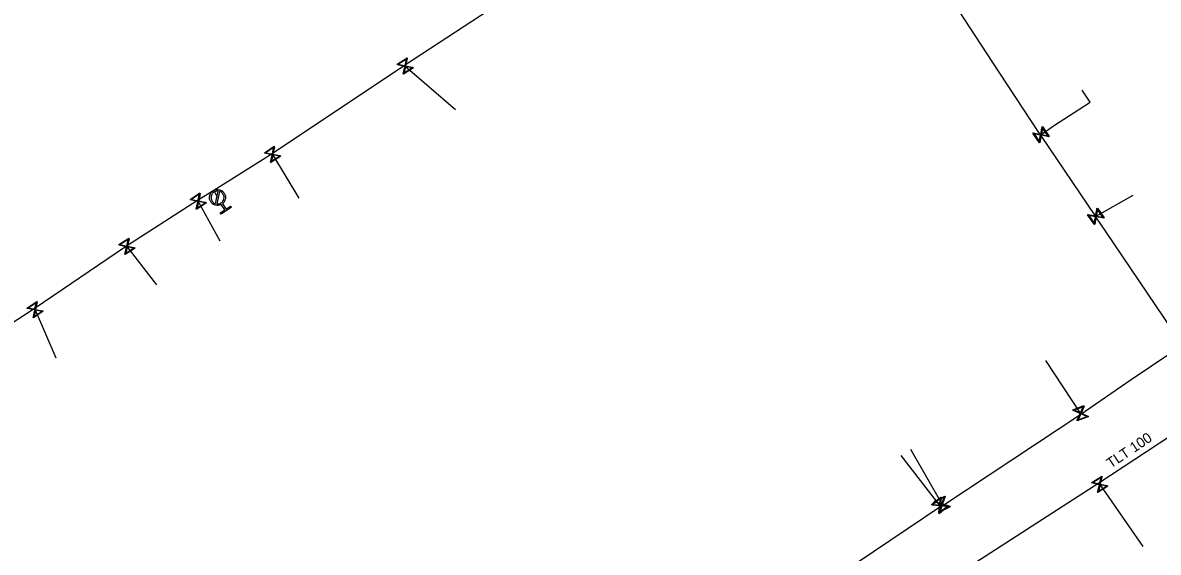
# Model space of a CAD drawing. Extents: x -643842 to -636370, y -1119190 to -1110210.
# Drawn here: x -641283.7 to -641139.4, y -1113966.6 to -1113899.4 of the extents above; entities that cross this region are included whole.
import ezdxf

# ---------------------------------------------------------------- set-up
doc = ezdxf.new("R2010")
doc.units = 0
for name, color, linetype in [('Default', 7, 'Continuous'), ('Level 16', 7, 'Continuous'), ('Level 20', 7, 'Continuous'), ('Level 21', 7, 'Continuous'), ('Level 23', 7, 'Continuous'), ('Level 33', 7, 'Continuous')]:
    doc.layers.add(name, color=color, linetype=linetype)

msp = doc.modelspace()

# ---------------------------------------------------------------- linework, layer by layer
at = {"layer": 'Default'}
for points in [[(-641258.45, -1113922.45), (-641258.76, -1113922.62), (-641259.12, -1113922.55), (-641259.53, -1113922.47), (-641259.76, -1113922.12), (-641259.98, -1113921.78), (-641259.9, -1113921.37), (-641259.82, -1113920.96), (-641259.47, -1113920.73), (-641259.13, -1113920.51), (-641258.72, -1113920.59), (-641258.32, -1113920.67), (-641258.09, -1113921.01), (-641257.86, -1113921.36), (-641257.94, -1113921.77), (-641258.01, -1113922.13), (-641258.29, -1113922.35)], [(-641258.85, -1113920.76), (-641259.13, -1113920.73), (-641259.37, -1113920.89), (-641259.65, -1113921.08), (-641259.71, -1113921.41), (-641259.78, -1113921.74), (-641259.6, -1113922.02), (-641259.44, -1113922.26), (-641259.17, -1113922.34)], [(-641258.99, -1113922.38), (-641258.71, -1113922.41), (-641258.47, -1113922.25), (-641258.19, -1113922.06), (-641258.12, -1113921.73), (-641258.05, -1113921.4), (-641258.24, -1113921.12), (-641258.4, -1113920.88), (-641258.67, -1113920.79)]]:
    msp.add_open_spline(points, degree=3, dxfattribs=at)
at = {"layer": 'Level 16'}
for points in [[(-641234.03, -1113905.11), (-641235.3, -1113905.92), (-641235.33, -1113905.86), (-641235.3, -1113905.74), (-641235.12, -1113904.91), (-641236.07, -1113904.71), (-641236.11, -1113904.65), (-641234.84, -1113903.84), (-641234.81, -1113903.9), (-641235.02, -1113904.85), (-641234.2, -1113905.03), (-641234.07, -1113905.05), (-641234.03, -1113905.11)], [(-641235.93, -1113904.65), (-641235.1, -1113904.83), (-641234.92, -1113904.01), (-641235.93, -1113904.65)], [(-641234.22, -1113905.11), (-641235.04, -1113904.93), (-641235.22, -1113905.75), (-641234.22, -1113905.11)], [(-641154.11, -1113912.56), (-641153.27, -1113913.8), (-641153.32, -1113913.84), (-641153.45, -1113913.81), (-641154.27, -1113913.65), (-641154.46, -1113914.6), (-641154.51, -1113914.64), (-641155.35, -1113913.4), (-641155.3, -1113913.36), (-641154.34, -1113913.55), (-641154.19, -1113912.72), (-641154.16, -1113912.6), (-641154.11, -1113912.56)], [(-641154.52, -1113914.46), (-641154.36, -1113913.63), (-641155.19, -1113913.48), (-641154.52, -1113914.46)], [(-641154.1, -1113912.74), (-641154.26, -1113913.56), (-641153.43, -1113913.72), (-641154.1, -1113912.74)], [(-641250.88, -1113916.31), (-641252.13, -1113917.14), (-641252.17, -1113917.08), (-641252.14, -1113916.96), (-641251.97, -1113916.14), (-641252.92, -1113915.94), (-641252.96, -1113915.89), (-641251.71, -1113915.06), (-641251.67, -1113915.12), (-641251.87, -1113916.07), (-641251.04, -1113916.23), (-641250.92, -1113916.26), (-641250.88, -1113916.31)], [(-641252.78, -1113915.88), (-641251.95, -1113916.05), (-641251.79, -1113915.22), (-641252.78, -1113915.88)], [(-641251.06, -1113916.32), (-641251.89, -1113916.15), (-641252.05, -1113916.97), (-641251.06, -1113916.32)], [(-641260.32, -1113922.24), (-641261.57, -1113923.07), (-641261.61, -1113923.01), (-641261.58, -1113922.89), (-641261.41, -1113922.07), (-641262.36, -1113921.87), (-641262.4, -1113921.82), (-641261.15, -1113920.99), (-641261.11, -1113921.05), (-641261.31, -1113922), (-641260.48, -1113922.16), (-641260.36, -1113922.19), (-641260.32, -1113922.24)], [(-641262.22, -1113921.81), (-641261.39, -1113921.98), (-641261.23, -1113921.15), (-641262.22, -1113921.81)], [(-641260.5, -1113922.25), (-641261.33, -1113922.08), (-641261.49, -1113922.9), (-641260.5, -1113922.25)], [(-641147.15, -1113922.92), (-641146.3, -1113924.15), (-641146.35, -1113924.19), (-641146.48, -1113924.16), (-641147.3, -1113924.01), (-641147.48, -1113924.97), (-641147.53, -1113925), (-641148.38, -1113923.77), (-641148.33, -1113923.73), (-641147.37, -1113923.91), (-641147.22, -1113923.08), (-641147.2, -1113922.95), (-641147.15, -1113922.92)], [(-641147.54, -1113924.82), (-641147.39, -1113924), (-641148.22, -1113923.85), (-641147.54, -1113924.82)], [(-641147.14, -1113923.1), (-641147.29, -1113923.92), (-641146.46, -1113924.07), (-641147.14, -1113923.1)], [(-641269.38, -1113928.01), (-641270.65, -1113928.82), (-641270.68, -1113928.76), (-641270.65, -1113928.64), (-641270.47, -1113927.81), (-641271.42, -1113927.61), (-641271.46, -1113927.55), (-641270.19, -1113926.74), (-641270.16, -1113926.8), (-641270.37, -1113927.75), (-641269.55, -1113927.93), (-641269.42, -1113927.95), (-641269.38, -1113928.01)], [(-641271.28, -1113927.55), (-641270.45, -1113927.73), (-641270.27, -1113926.91), (-641271.28, -1113927.55)], [(-641269.57, -1113928.01), (-641270.39, -1113927.83), (-641270.56, -1113928.65), (-641269.57, -1113928.01)], [(-641281.05, -1113936.02), (-641282.3, -1113936.85), (-641282.34, -1113936.79), (-641282.31, -1113936.67), (-641282.14, -1113935.85), (-641283.09, -1113935.65), (-641283.13, -1113935.6), (-641281.88, -1113934.77), (-641281.84, -1113934.83), (-641282.04, -1113935.78), (-641281.21, -1113935.94), (-641281.09, -1113935.97), (-641281.05, -1113936.02)], [(-641282.95, -1113935.59), (-641282.12, -1113935.76), (-641281.96, -1113934.94), (-641282.95, -1113935.59)], [(-641281.23, -1113936.03), (-641282.06, -1113935.86), (-641282.22, -1113936.68), (-641281.23, -1113936.03)], [(-641148.31, -1113949.4), (-641149.71, -1113949.94), (-641149.73, -1113949.88), (-641149.68, -1113949.76), (-641149.34, -1113948.99), (-641150.23, -1113948.6), (-641150.25, -1113948.54), (-641148.85, -1113948), (-641148.83, -1113948.06), (-641149.22, -1113948.95), (-641148.45, -1113949.29), (-641148.33, -1113949.34), (-641148.31, -1113949.4)], [(-641150.07, -1113948.57), (-641149.3, -1113948.91), (-641148.96, -1113948.14), (-641150.07, -1113948.57)], [(-641148.49, -1113949.37), (-641149.26, -1113949.03), (-641149.6, -1113949.79), (-641148.49, -1113949.37)], [(-641145.8, -1113958.24), (-641147.07, -1113959.04), (-641147.11, -1113958.98), (-641147.08, -1113958.86), (-641146.89, -1113958.04), (-641147.83, -1113957.82), (-641147.87, -1113957.77), (-641146.6, -1113956.97), (-641146.56, -1113957.02), (-641146.78, -1113957.97), (-641145.96, -1113958.16), (-641145.84, -1113958.18), (-641145.8, -1113958.24)], [(-641147.69, -1113957.76), (-641146.87, -1113957.95), (-641146.68, -1113957.13), (-641147.69, -1113957.76)], [(-641145.98, -1113958.24), (-641146.8, -1113958.06), (-641146.99, -1113958.87), (-641145.98, -1113958.24)], [(-641166.08, -1113960.78), (-641167.25, -1113961.73), (-641167.29, -1113961.67), (-641167.27, -1113961.55), (-641167.19, -1113960.71), (-641168.15, -1113960.62), (-641168.2, -1113960.56), (-641167.03, -1113959.61), (-641166.99, -1113959.67), (-641167.09, -1113960.63), (-641166.26, -1113960.71), (-641166.13, -1113960.72), (-641166.08, -1113960.78)], [(-641168.02, -1113960.54), (-641167.18, -1113960.62), (-641167.1, -1113959.79), (-641168.02, -1113960.54)], [(-641165.85, -1113960.84), (-641167.19, -1113961.51), (-641167.22, -1113961.45), (-641167.18, -1113961.33), (-641166.92, -1113960.53), (-641167.84, -1113960.22), (-641167.87, -1113960.17), (-641166.52, -1113959.49), (-641166.49, -1113959.55), (-641166.8, -1113960.47), (-641166.01, -1113960.74), (-641165.88, -1113960.78), (-641165.85, -1113960.84)], [(-641167.69, -1113960.18), (-641166.89, -1113960.45), (-641166.62, -1113959.65), (-641167.69, -1113960.18)], [(-641166.27, -1113960.8), (-641167.1, -1113960.72), (-641167.18, -1113961.55), (-641166.27, -1113960.8)], [(-641166.04, -1113960.82), (-641166.83, -1113960.56), (-641167.1, -1113961.35), (-641166.04, -1113960.82)]]:
    msp.add_lwpolyline(points, dxfattribs=at)
at = {"layer": 'Level 21'}
for points in [[(-641182.7, -1113872.59), (-641182.21, -1113873.4), (-641181.82, -1113874.08), (-641178.11, -1113879.96), (-641176.39, -1113880.24), (-641174.58, -1113882.95), (-641174.58, -1113882.96), (-641168.12, -1113892.65), (-641160.56, -1113904.3), (-641154.62, -1113913.32), (-641154.39, -1113913.66), (-641154.38, -1113913.67), (-641147.38, -1113923.99), (-641147.37, -1113924), (-641146.1, -1113925.87), (-641137.66, -1113938.43), (-641135.2, -1113938.66), (-641134.93, -1113939.02), (-641134.75, -1113939.25)], [(-641305.12, -1113950.42), (-641301.04, -1113947.58), (-641294.42, -1113943.59), (-641288.48, -1113939.73), (-641282.19, -1113935.66), (-641270.47, -1113927.7), (-641261.45, -1113921.9), (-641259.4, -1113920.62), (-641251.96, -1113915.97), (-641235.16, -1113904.75), (-641217.95, -1113893.44), (-641216.28, -1113892.19), (-641216.06, -1113892.09), (-641213.47, -1113890.51), (-641210.59, -1113888.58), (-641204.96, -1113885.1)], [(-641284.2, -1114033.1), (-641283.75, -1114032.86), (-641282.79, -1114032.39), (-641270.31, -1114025.5), (-641257.34, -1114018.4), (-641250.67, -1114014.54), (-641240.16, -1114007.87), (-641227.62, -1114000.36), (-641213.84, -1113991.65), (-641205.46, -1113986.16), (-641200, -1113982.71), (-641191.31, -1113977.31), (-641177.77, -1113968.02), (-641167.05, -1113960.78), (-641166.78, -1113960.66), (-641149.23, -1113949.1), (-641142.84, -1113944.68), (-641135.11, -1113939.49), (-641134.75, -1113939.25)], [(-641280.43, -1114040.54), (-641269.19, -1114035.41), (-641253.2, -1114026.59), (-641239.1, -1114017.68), (-641237.34, -1114016.8), (-641226.54, -1114009.67), (-641213.71, -1114001.3), (-641207.22, -1113996.84), (-641197.1, -1113990.3), (-641188.39, -1113984.53), (-641176.42, -1113976.81), (-641146.95, -1113957.82), (-641131.78, -1113947.8)]]:
    msp.add_lwpolyline(points, dxfattribs=at)
at = {"layer": 'Level 23'}
for points in [[(-641235.16, -1113904.75), (-641235.07, -1113904.88), (-641228.7, -1113910.39)], [(-641154.39, -1113913.66), (-641154.31, -1113913.6), (-641152.74, -1113912.47), (-641148.07, -1113909.47), (-641149.07, -1113907.94)], [(-641251.96, -1113915.97), (-641251.92, -1113916.1), (-641248.6, -1113921.65)], [(-641258.92, -1113921.57), (-641259.4, -1113920.62)], [(-641258.59, -1113927.11), (-641261.36, -1113922.03)], [(-641147.38, -1113923.99), (-641142.59, -1113921.25)], [(-641270.47, -1113927.7), (-641270.42, -1113927.78), (-641266.69, -1113932.66)], [(-641282.19, -1113935.66), (-641282.09, -1113935.81), (-641279.46, -1113941.94)], [(-641149.23, -1113949.1), (-641149.28, -1113948.97), (-641153.7, -1113942.27)], [(-641166.78, -1113960.66), (-641166.86, -1113960.5), (-641170.86, -1113953.56)], [(-641167.05, -1113960.78), (-641167.14, -1113960.67), (-641172.07, -1113954.34)], [(-641146.95, -1113957.82), (-641146.84, -1113958), (-641141.38, -1113965.9)]]:
    msp.add_lwpolyline(points, dxfattribs=at)
at = {"layer": 'Level 33'}
for points in [[(-641259.17, -1113922.34), (-641258.85, -1113920.76)], [(-641258.67, -1113920.79), (-641258.99, -1113922.38)], [(-641258.29, -1113922.35), (-641257.84, -1113923.03), (-641257.27, -1113922.65), (-641257.16, -1113922.8), (-641258.47, -1113923.67), (-641258.57, -1113923.51), (-641257.99, -1113923.13), (-641258.45, -1113922.45)]]:
    msp.add_lwpolyline(points, dxfattribs=at)

# ---------------------------------------------------------------- texts
at = {"layer": 'Level 20'}
msp.add_text('TLT 100', height=1.3, rotation=33.9548, dxfattribs=at).set_placement((-641145.44, -1113956.01))

doc.saveas('drawing.dxf')
